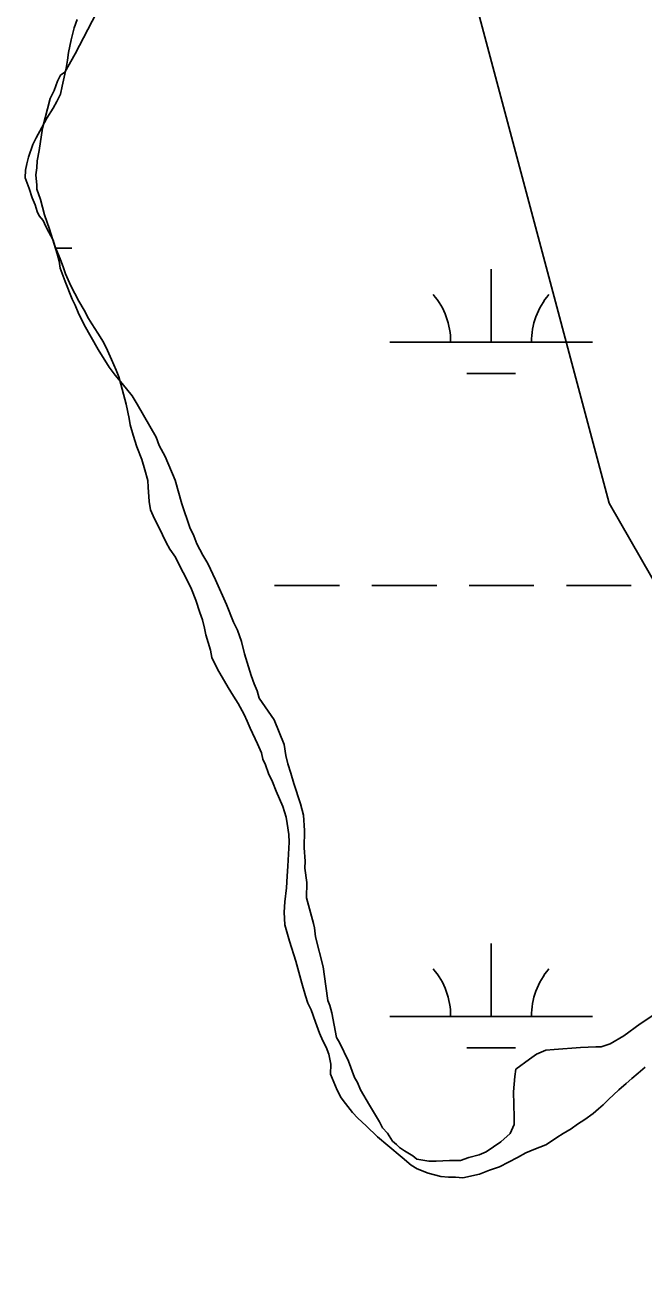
# Model space of a CAD drawing. Extents: x 3177185 to 3215018, y 812988 to 838321.
# Drawn here: x 3185472 to 3185778, y 835176 to 835794 of the extents above; entities that cross this region are included whole.
import ezdxf

# ---------------------------------------------------------------- set-up
doc = ezdxf.new("R2010")
doc.units = 0
for name, color, linetype in [('V-SITE-VEGE', 7, 'Continuous'), ('V-TOPO-SHOR', 7, 'Continuous'), ('V-WETL-SWMP', 7, 'Continuous')]:
    doc.layers.add(name, color=color, linetype=linetype)

msp = doc.modelspace()

# ---------------------------------------------------------------- linework, layer by layer
at = {"layer": 'V-SITE-VEGE'}
for p, q in [((3185509.44, 835803.93), (3185497.03, 835779.89)), ((3185497.03, 835779.89), (3185491.87, 835770.88)), ((3185491.87, 835770.88), (3185489.84, 835769.39)), ((3185488.29, 835766.39), (3185486.72, 835761.87)), ((3185489.84, 835769.39), (3185488.29, 835766.39)), ((3185484.65, 835757.86), (3185480.93, 835743.28)), ((3185486.72, 835761.87), (3185484.65, 835757.86)), ((3185480.93, 835743.28), (3185479.28, 835732.21)), ((3185478.2, 835727.18), (3185478.16, 835723.65)), ((3185479.28, 835732.21), (3185478.2, 835727.18)), ((3185478.16, 835723.65), (3185477.61, 835720.13)), ((3185477.61, 835720.13), (3185478.05, 835715.08)), ((3185478.05, 835715.08), (3185478.03, 835713.07)), ((3185478.03, 835713.07), (3185479.98, 835708)), ((3185479.98, 835708), (3185481.9, 835700.41)), ((3185481.9, 835700.41), (3185484.33, 835693.32)), ((3185484.33, 835693.32), (3185488.21, 835681.17)), ((3185488.21, 835681.17), (3185489.17, 835677.63)), ((3185489.17, 835677.63), (3185489.63, 835674.09)), ((3185489.63, 835674.09), (3185492.07, 835667.5)), ((3185492.07, 835667.5), (3185495.49, 835658.89)), ((3185495.49, 835658.89), (3185496.96, 835655.84)), ((3185496.96, 835655.84), (3185498.43, 835652.3)), ((3185498.43, 835652.3), (3185501.38, 835646.21)), ((3185501.38, 835646.21), (3185508.28, 835634.02)), ((3185508.28, 835634.02), (3185513.72, 835625.38)), ((3185513.72, 835625.38), (3185516.69, 835621.31)), ((3185516.69, 835621.31), (3185520.17, 835617.23)), ((3185520.17, 835617.23), (3185525.14, 835611.11)), ((3185525.14, 835611.11), (3185527.6, 835607.05)), ((3185527.6, 835607.05), (3185536.98, 835590.79)), ((3185536.98, 835590.79), (3185538.44, 835586.74)), ((3185538.44, 835586.74), (3185541.39, 835581.16)), ((3185541.39, 835581.16), (3185546.29, 835569.49)), ((3185546.29, 835569.49), (3185549.67, 835557.85)), ((3185549.67, 835557.85), (3185553.56, 835546.21)), ((3185553.56, 835546.21), (3185555.52, 835542.15)), ((3185555.52, 835542.15), (3185556.98, 835538.1)), ((3185556.98, 835538.1), (3185559.94, 835532.51)), ((3185559.94, 835532.51), (3185562.41, 835528.45)), ((3185562.41, 835528.45), (3185566.34, 835520.33)), ((3185566.34, 835520.33), (3185571.73, 835508.16)), ((3185571.73, 835508.16), (3185575.15, 835499.54)), ((3185575.15, 835499.54), (3185577.12, 835495.49)), ((3185577.12, 835495.49), (3185579.06, 835489.91)), ((3185579.06, 835489.91), (3185580.5, 835483.84)), ((3185580.5, 835483.84), (3185583.89, 835473.21)), ((3185583.89, 835473.21), (3185585.35, 835469.16)), ((3185585.35, 835469.16), (3185586.82, 835465.61)), ((3185586.82, 835465.61), (3185587.78, 835462.07)), ((3185587.78, 835462.07), (3185595.21, 835451.38)), ((3185595.21, 835451.38), (3185600.1, 835439.22)), ((3185600.1, 835439.22), (3185601.04, 835433.66)), ((3185601.04, 835433.66), (3185601.99, 835429.61)), ((3185601.99, 835429.61), (3185603.45, 835425.06)), ((3185603.45, 835425.06), (3185604.9, 835420)), ((3185604.9, 835420), (3185608.29, 835409.87)), ((3185608.29, 835409.87), (3185609.74, 835404.31)), ((3185609.74, 835404.31), (3185610.15, 835396.74)), ((3185610.15, 835396.74), (3185610.04, 835388.17)), ((3185610.04, 835388.17), (3185610.46, 835381.61)), ((3185610.46, 835381.61), (3185610.41, 835378.07)), ((3185610.41, 835378.07), (3185611.33, 835371)), ((3185611.33, 835371), (3185611.23, 835363.44)), ((3185611.23, 835363.44), (3185614.6, 835350.79)), ((3185614.6, 835350.79), (3185615.08, 835348.77)), ((3185615.08, 835348.77), (3185615.53, 835344.23)), ((3185615.53, 835344.23), (3185619.38, 835329.55)), ((3185619.38, 835329.55), (3185620.77, 835319.96)), ((3185620.77, 835319.96), (3185621.69, 835312.89)), ((3185621.69, 835312.89), (3185622.66, 835310.35)), ((3185622.66, 835310.35), (3185623.62, 835306.81)), ((3185623.62, 835306.81), (3185625.99, 835294.68)), ((3185775.84, 835301.34), (3185785.5, 835307.77)), ((3185767.69, 835295.39), (3185775.84, 835301.34)), ((3185625.99, 835294.68), (3185627.47, 835292.14)), ((3185761.09, 835291.44), (3185767.69, 835295.39)), ((3185627.47, 835292.14), (3185631.89, 835283.01)), ((3185724.72, 835286.36), (3185729.28, 835288.32)), ((3185729.28, 835288.32), (3185733.32, 835288.77)), ((3185733.32, 835288.77), (3185746.44, 835289.61)), ((3185746.44, 835289.61), (3185754.01, 835290.02)), ((3185754.01, 835290.02), (3185756.53, 835289.99)), ((3185756.53, 835289.99), (3185761.09, 835291.44)), ((3185631.89, 835283.01), (3185634.82, 835274.9)), ((3185714.54, 835278.93), (3185721.16, 835283.88)), ((3185721.16, 835283.88), (3185724.72, 835286.36)), ((3185713.99, 835275.4), (3185714.54, 835278.93)), ((3185634.82, 835274.9), (3185636.3, 835272.36)), ((3185636.3, 835272.36), (3185637.76, 835268.81)), ((3185713.39, 835267.85), (3185713.99, 835275.4)), ((3185637.76, 835268.81), (3185642.2, 835261.19)), ((3185713.73, 835255.24), (3185713.39, 835267.85)), ((3185642.2, 835261.19), (3185647.14, 835253.06)), ((3185647.14, 835253.06), (3185648.62, 835250.02)), ((3185711.61, 835247.2), (3185713.69, 835251.71)), ((3185713.69, 835251.71), (3185713.73, 835255.24)), ((3185648.62, 835250.02), (3185651.11, 835247.46)), ((3185651.11, 835247.46), (3185653.58, 835243.4)), ((3185707.02, 835243.22), (3185711.61, 835247.2)), ((3185653.58, 835243.4), (3185655.57, 835241.86)), ((3185655.57, 835241.86), (3185657.07, 835240.33)), ((3185657.07, 835240.33), (3185659.57, 835238.78)), ((3185659.57, 835238.78), (3185663.57, 835236.21)), ((3185699.9, 835238.27), (3185707.02, 835243.22)), ((3185663.57, 835236.21), (3185665.57, 835234.67)), ((3185665.57, 835234.67), (3185671.6, 835233.59)), ((3185671.6, 835233.59), (3185675.13, 835233.54)), ((3185675.13, 835233.54), (3185681.69, 835233.96)), ((3185681.69, 835233.96), (3185687.24, 835233.89)), ((3185687.24, 835233.89), (3185691.29, 835235.35)), ((3185691.29, 835235.35), (3185696.35, 835236.8)), ((3185696.35, 835236.8), (3185699.9, 835238.27))]:
    msp.add_line(p, q, dxfattribs=at)
at = {"layer": 'V-TOPO-SHOR'}
msp.add_lwpolyline([(3188216.58, 832287.52), (3188100.18, 832194.4), (3188041.98, 832147.84), (3187995.42, 832136.2), (3187925.58, 832147.84), (3187902.3, 832136.2), (3187890.66, 832078), (3187890.66, 832031.44), (3187867.38, 832019.8), (3187809.18, 832019.8), (3187750.99, 832078), (3186796.53, 833754.12), (3185760.59, 835558.29), (3185667.47, 835907.48)], dxfattribs=at)
at = {"layer": 'V-WETL-SWMP'}
for p, q in [((3185487.31, 835684.08), (3185495.42, 835684.08)), ((3185702.26, 835637.65), (3185702.26, 835673.65)), ((3185652.26, 835637.65), (3185752.26, 835637.65)), ((3185690.26, 835622.21), (3185714.26, 835622.21)), ((3185595.42, 835517.57), (3185627.42, 835517.57)), ((3185643.42, 835517.57), (3185675.42, 835517.57)), ((3185691.42, 835517.57), (3185723.42, 835517.57)), ((3185739.42, 835517.57), (3185771.42, 835517.57)), ((3185702.26, 835304.97), (3185702.26, 835340.97)), ((3185652.26, 835304.97), (3185752.26, 835304.97)), ((3185690.26, 835289.54), (3185714.26, 835289.54))]:
    msp.add_line(p, q, dxfattribs=at)
for points in [[(3185532.84, 835569.45), (3185531.36, 835574.63), (3185529.88, 835579.81), (3185527.38, 835586.04), (3185525.64, 835591.74), (3185524.16, 835596.92), (3185523.68, 835600.03), (3185522.22, 835607.02), (3185519.51, 835616.86), (3185518.52, 835620.49), (3185517.27, 835623.86), (3185515.02, 835629.05), (3185513.01, 835633.46), (3185510.99, 835637.62), (3185508.21, 835642.04), (3185505.17, 835646.73), (3185503.66, 835649.33), (3185501.39, 835653.49), (3185498.86, 835657.91), (3185494.83, 835665.45), (3185492.32, 835671.42), (3185491.32, 835674.27), (3185489.57, 835678.68), (3185487.07, 835684.65), (3185486.08, 835688.02), (3185484.06, 835691.92), (3185482.55, 835694.78), (3185481.3, 835697.63), (3185479.26, 835699.98), (3185478.25, 835702.06), (3185477.26, 835705.43), (3185475.76, 835708.8), (3185474.27, 835713.47), (3185472.27, 835718.66), (3185472.58, 835722.52), (3185473.13, 835725.61), (3185473.95, 835728.96), (3185476.09, 835735.13), (3185477.69, 835738.46), (3185480.59, 835743.59), (3185482.97, 835748.21), (3185486.13, 835753.07), (3185487.98, 835756.4), (3185489.83, 835759.99), (3185490.66, 835763.86), (3185492.58, 835772.87), (3185493.15, 835776.73), (3185493.71, 835780.6), (3185495.08, 835786.78), (3185496.45, 835792.7), (3185498.05, 835796.81)], [(3185778.27, 835280.04), (3185774.88, 835276.98), (3185771.75, 835274.44), (3185768.88, 835271.9), (3185765.22, 835268.85), (3185760.26, 835264), (3185757.64, 835261.46), (3185755.29, 835259.42), (3185752.68, 835257.13), (3185748.51, 835254.09), (3185744.87, 835251.81), (3185741.74, 835249.53), (3185737.84, 835247.25), (3185734.72, 835245.23), (3185732.12, 835243.45), (3185729.25, 835241.68), (3185723.29, 835239.44), (3185719.39, 835237.68), (3185715.23, 835235.41), (3185706.4, 835230.87), (3185701.47, 835229.13), (3185696.54, 835227.13), (3185688.26, 835225.42), (3185684.65, 835225.73), (3185681.29, 835225.77), (3185677.43, 835226.08), (3185671.25, 835227.71), (3185665.86, 835229.84), (3185662.78, 835231.69), (3185658.44, 835235.35), (3185651.29, 835241.38), (3185646.18, 835245.58), (3185640.57, 835251.07), (3185636.49, 835254.74), (3185633.94, 835257.61), (3185630.38, 835262.04), (3185628.35, 835264.91), (3185626.34, 835268.55), (3185623.08, 835276.59), (3185623.14, 835281.5), (3185622.17, 835286.41), (3185620.93, 835289.79), (3185619.16, 835292.91), (3185617.66, 835296.8), (3185615.66, 835302.24), (3185613.42, 835308.21), (3185611.91, 835311.58), (3185610.67, 835315.21), (3185608.94, 835321.43), (3185605.98, 835332.31), (3185602.75, 835342.16), (3185600.53, 835350.19), (3185600.09, 835356.4), (3185600.41, 835361.55), (3185601.28, 835368.51), (3185601.61, 835374.19), (3185601.93, 835379.09), (3185602.6, 835390.96), (3185602.39, 835394.83), (3185601.68, 835400.26), (3185601.2, 835403.36), (3185599.46, 835408.55), (3185596.2, 835416.08), (3185594.46, 835420.75), (3185592.44, 835424.9), (3185590.95, 835429.05), (3185589.69, 835431.91), (3185588.96, 835435.01), (3185586.95, 835439.43), (3185583.43, 835447.22), (3185581.93, 835450.59), (3185580.42, 835453.97), (3185577.39, 835459.43), (3185575.12, 835463.07), (3185572.59, 835467.23), (3185567.28, 835476.33), (3185564.52, 835482.05), (3185563.79, 835485.67), (3185561.56, 835493.19), (3185560.83, 835496.55), (3185559.85, 835500.7), (3185558.6, 835504.33), (3185556.61, 835510.29), (3185554.36, 835515.74), (3185553.11, 835518.59), (3185550.34, 835524.05), (3185547.81, 835528.73), (3185546.56, 835531.58), (3185543.77, 835535.49), (3185542, 835538.87), (3185538.23, 835546.41), (3185536.22, 835550.56), (3185534.21, 835554.97), (3185533.49, 835559.11), (3185533.06, 835566.09), (3185532.84, 835569.45)]]:
    msp.add_lwpolyline(points, dxfattribs=at)
for centre, start, end in [((3185647.02, 835638.12), 359.22818, 40.77184), ((3185757.5, 835638.12), 139.22818, 180.77184), ((3185647.02, 835305.45), 359.22818, 40.77184), ((3185757.5, 835305.45), 139.22818, 180.77184)]:
    msp.add_arc(centre, 35.25, start, end, dxfattribs=at)

doc.saveas('drawing.dxf')
